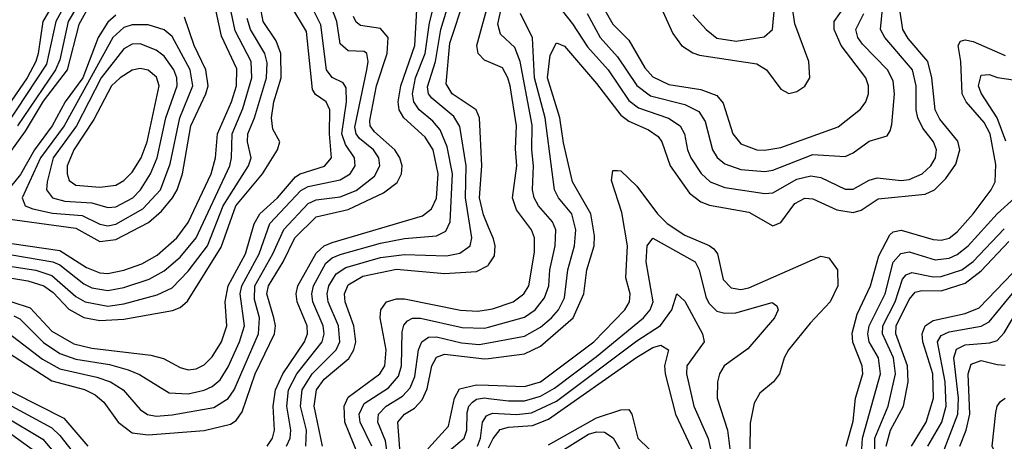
# Model space of a CAD drawing. Header units: inches. Extents: x 990535 to 1117859, y 769386 to 892122.
# Tile 820 of 1056: x 1048830 to 1051288, y 871322 to 872375. Entities that reach past the tile are written whole.
import ezdxf

# ---------------------------------------------------------------- set-up
doc = ezdxf.new("R2010")
doc.units = ezdxf.units.IN
doc.header["$MEASUREMENT"] = 0
doc.layers.add('B0847', color=7, linetype='Continuous')
doc.layers.add('B0857', color=7, linetype='Continuous')

msp = doc.modelspace()

# ---------------------------------------------------------------- linework, layer by layer
at = {"layer": 'B0847', "color": 5}
for points, elevation in [([(1048979.4, 872480.6), (1048920, 872370), (1048896.4, 872263.6), (1048795.4, 872110)], 3940), ([(1048925.2, 872434.8), (1048887, 872370), (1048875.8, 872290), (1048870.2, 872270), (1048848.6, 872230), (1048751, 872089)], 3920), ([(1048790, 871601), (1048886.8, 871526.8), (1048930, 871502.7), (1049022.4, 871482.4), (1049056.4, 871470), (1049087.9, 871450), (1049130, 871401.6), (1049148.5, 871388.5), (1049170, 871384.8), (1049210, 871387.6), (1049313.9, 871406.1), (1049350, 871428.4), (1049365.4, 871450), (1049426.2, 871590), (1049428.3, 871630), (1049415.8, 871675.8), (1049417, 871710), (1049462, 871790), (1049489.3, 871850.7), (1049550, 871915.7), (1049570, 871925), (1049630, 871932.8), (1049670, 871948.6), (1049715.7, 871984.3), (1049728.5, 872010), (1049726.5, 872030), (1049713.3, 872050), (1049678.3, 872078.3), (1049669.4, 872090), (1049666.5, 872106.5), (1049696.5, 872250), (1049699.3, 872270), (1049696, 872290), (1049690, 872295.5), (1049650, 872297.4), (1049630, 872314.8), (1049621.4, 872370), (1049599.1, 872430)], 3840), ([(1048810, 871815.9), (1048930, 871798.2), (1048996.3, 871756.3), (1049030, 871742.2), (1049050, 871740.8), (1049090, 871749.4), (1049134.9, 871765.1), (1049173.2, 871786.8), (1049222.2, 871830), (1049250, 871867.9), (1049307.7, 871990), (1049318.1, 872030), (1049323.7, 872090), (1049358.5, 872170), (1049370.8, 872210), (1049371.8, 872251.8), (1049333.6, 872333.6), (1049313.4, 872426.6)], 3980), ([(1048994.4, 872445.6), (1048950.5, 872370), (1048930, 872274.8), (1048919.4, 872250), (1048823.9, 872110)], 3960), ([(1049447.3, 871310), (1049460.4, 871330), (1049465.5, 871350), (1049462.4, 871410), (1049467.9, 871450), (1049486.2, 871490), (1049540.3, 871570), (1049548.2, 871590), (1049547.7, 871610), (1049522.5, 871670), (1049519.5, 871690), (1049524.2, 871710), (1049570, 871791.9), (1049590, 871810), (1049610, 871818.3), (1049834.9, 871885.1), (1049857.5, 871902.5), (1049870.5, 871929.5), (1049874.6, 871990), (1049861.5, 872050), (1049841.8, 872081.8), (1049788.4, 872130), (1049777.3, 872150), (1049774.8, 872170), (1049780.8, 872210), (1049816.3, 872310), (1049822.7, 872430)], 3780), ([(1049495.9, 871310), (1049504.6, 871330), (1049506.2, 871350), (1049496.2, 871410), (1049500.3, 871450), (1049521.5, 871490), (1049585.1, 871570), (1049589.8, 871590), (1049586.9, 871610), (1049561.4, 871670), (1049558.8, 871690), (1049562.8, 871710), (1049593.5, 871766.5), (1049610, 871780.4), (1049630, 871788.6), (1049730, 871816.6), (1049790, 871828), (1049870, 871834.7), (1049893.6, 871846.4), (1049904.1, 871870), (1049910.1, 871990), (1049896.9, 872056.9), (1049879.6, 872099.6), (1049861.3, 872121.3), (1049826.5, 872150), (1049813.5, 872170), (1049810, 872190), (1049817.8, 872230), (1049842.1, 872290), (1049853, 872367), (1049868.5, 872430)], 3760), ([(1049544.2, 871310), (1049545.7, 871350), (1049530.7, 871410), (1049534.6, 871450), (1049559.6, 871490), (1049620, 871550), (1049628.9, 871570), (1049625.5, 871610), (1049599.5, 871670), (1049597.5, 871690), (1049601.6, 871710), (1049619.6, 871740.4), (1049643.7, 871756.3), (1049730, 871780.6), (1049790, 871788.6), (1049895.2, 871784.8), (1049928.3, 871791.7), (1049954.6, 871810), (1049958.2, 871830), (1049942.5, 871930), (1049944.3, 872010), (1049928.1, 872108.1), (1049913.2, 872133.2), (1049858.5, 872178.5), (1049850, 872190), (1049847.5, 872207.5), (1049867.3, 872270), (1049881.3, 872350), (1049905, 872430)], 3740), ([(1050000, 871856.7), (1049987.1, 871887.1), (1049977.4, 871930), (1049983.4, 872010), (1049977.4, 872130), (1049969.2, 872150), (1049909.6, 872190), (1049894.6, 872214.6), (1049903.8, 872316.2), (1049940.5, 872430)], 3720), ([(1049010, 872420.7), (1048977.4, 872362.6), (1048947.9, 872250), (1048888.3, 872171.7), (1048843.5, 872096.5), (1048780.4, 872010)], 3980), ([(1048810, 871787.2), (1048912.7, 871770), (1048930, 871762.2), (1048990, 871715.5), (1049010, 871705.4), (1049050, 871698.5), (1049090, 871706.3), (1049152.9, 871727.1), (1049190, 871747.2), (1049230, 871781.8), (1049270.6, 871830), (1049354.2, 872010), (1049358.7, 872030), (1049360.2, 872090), (1049387.1, 872152.9), (1049409.1, 872230), (1049407.4, 872270), (1049367.2, 872347.2), (1049354.5, 872410)], 3960), ([(1048810, 871729), (1048850, 871722.9), (1048890.2, 871710.2), (1048913.6, 871693.6), (1048952.2, 871652.2), (1048990, 871631.4), (1049030, 871623.5), (1049090, 871627.3), (1049211.1, 871648.9), (1049230, 871656.4), (1049248.4, 871671.6), (1049333, 871807), (1049369.5, 871910), (1049435.6, 871990), (1049473.5, 872050), (1049479.2, 872070), (1049461.7, 872101.7), (1049458.4, 872130), (1049464.2, 872170), (1049482.8, 872230), (1049481.9, 872290), (1049470, 872322.3), (1049437.6, 872370), (1049429.8, 872410)], 3920), ([(1048810, 871670.2), (1048855.4, 871655.4), (1048910, 871596.6), (1048965.1, 871565.1), (1049010, 871554.6), (1049156.8, 871536.8), (1049188.5, 871528.5), (1049230, 871505.8), (1049250, 871500.5), (1049270, 871502.5), (1049290, 871512.7), (1049310, 871532.4), (1049333.7, 871570), (1049346.5, 871610), (1049342.9, 871670), (1049349.8, 871710), (1049393, 871790), (1049415.1, 871864.9), (1049429.2, 871890), (1049473.5, 871930), (1049517.9, 871982.1), (1049530, 871990), (1049590.8, 872009.2), (1049607.8, 872030), (1049602.7, 872090), (1049604, 872150), (1049594.9, 872170), (1049568.2, 872188.2), (1049560.6, 872200.6), (1049545.5, 872345.5), (1049506.9, 872410)], 3880), ([(1048815.1, 871635.1), (1048830, 871627.9), (1048888.8, 871568.8), (1048930, 871541.3), (1048970, 871526.9), (1049053.5, 871513.5), (1049100.5, 871500.5), (1049128.6, 871488.6), (1049202.8, 871442.8), (1049250, 871440.5), (1049290, 871449.3), (1049310, 871458.8), (1049330, 871475.5), (1049350, 871507.8), (1049378.6, 871570), (1049391, 871610), (1049380.1, 871690), (1049384.2, 871710), (1049427.4, 871790), (1049454.4, 871865.6), (1049531.4, 871948.6), (1049550, 871958.6), (1049630, 871975.2), (1049654.3, 871990), (1049667.2, 872010), (1049665.4, 872030), (1049642.9, 872062.9), (1049633.9, 872090), (1049645.8, 872170), (1049644.7, 872204.7), (1049637.1, 872217.1), (1049610, 872230.7), (1049595.9, 872250), (1049581.8, 872361.8), (1049557.1, 872410)], 3860), ([(1050000, 872269.7), (1049990, 872274), (1049974.6, 872290), (1049971.1, 872310), (1050000, 872417.3)], 3680), ([(1048762.1, 871882.1), (1048970, 871854.4), (1049030, 871820.7), (1049070, 871825.6), (1049151.4, 871868.6), (1049183.3, 871896.7), (1049210.9, 871930), (1049222.5, 871950), (1049235.7, 871990), (1049257.1, 872110), (1049294.6, 872190), (1049299.8, 872210), (1049294.4, 872250), (1049265.3, 872310), (1049241.3, 872381.3)], 4020), ([(1048790, 871550.3), (1048910, 871472.6), (1048991, 871451), (1049018.2, 871438.2), (1049039.5, 871419.5), (1049075.4, 871370), (1049110, 871343), (1049150, 871338), (1049290, 871348.8), (1049355.6, 871364.4), (1049370, 871373.6), (1049384.7, 871395.3), (1049417.6, 871490), (1049465.4, 871590), (1049468, 871610), (1049464.4, 871630), (1049446.6, 871690), (1049450.5, 871710), (1049487.1, 871770), (1049516.7, 871830), (1049570, 871882.7), (1049650, 871900.6), (1049737.8, 871942.2), (1049771.6, 871968.4), (1049782.4, 871990), (1049784.3, 872010), (1049779, 872030), (1049766.5, 872050), (1049715.1, 872095.1), (1049704.9, 872110), (1049703.4, 872123.4), (1049720, 872210), (1049747.2, 872290), (1049749.3, 872330), (1049730, 872353.2), (1049680.7, 872360.7), (1049670, 872368.4), (1049663.2, 872383.2)], 3820), ([(1049070, 872386.5), (1049050, 872368.9), (1049025.3, 872330), (1048986.9, 872230), (1048942.8, 872170), (1048911.1, 872110), (1048866.8, 872050), (1048831.5, 871988.5), (1048796.1, 871943.9)], 4020), ([(1048810, 871758.3), (1048870, 871749.1), (1048910, 871735.7), (1048970, 871683.6), (1048993.1, 871670), (1049050, 871659.7), (1049090, 871665.6), (1049172.5, 871687.5), (1049210, 871705.4), (1049250, 871746.6), (1049298.9, 871810), (1049337.7, 871910), (1049401.2, 872010), (1049407.8, 872030), (1049398.5, 872070), (1049399.4, 872090), (1049416, 872130), (1049445.9, 872230), (1049447.1, 872267.1), (1049442, 872290), (1049405.5, 872350), (1049397.4, 872377.4)], 3940), ([(1049585.6, 871310), (1049565.1, 871410), (1049570.8, 871450), (1049590, 871477), (1049651.6, 871528.4), (1049663.9, 871550), (1049668.6, 871570), (1049663.4, 871610), (1049641.9, 871670), (1049640.6, 871690), (1049650, 871713), (1049686.1, 871733.9), (1049770, 871751.5), (1049890, 871740.7), (1049970, 871746.2), (1049999.1, 871760.9), (1050000, 871762.3)], 3720), ([(1049674.2, 871290), (1049641.7, 871370), (1049639.6, 871410), (1049650, 871431.9), (1049728.7, 871490), (1049741.3, 871510), (1049744.3, 871550), (1049729.7, 871630.3), (1049731.2, 871650), (1049745, 871670), (1049770, 871678), (1049790, 871677.9), (1049930, 871649.4), (1049973.5, 871646.5), (1050000, 871650.8)], 3680), ([(1049709, 871310), (1049679.3, 871370), (1049677.1, 871390), (1049690, 871416.1), (1049750, 871455.8), (1049775.3, 871484.7), (1049782.8, 871510), (1049784.4, 871595.6), (1049788.5, 871611.5), (1049797.5, 871622.5), (1049810.5, 871629.5), (1049830, 871629.8), (1049934, 871606), (1049990, 871604.3), (1050000, 871607)], 3660), ([(1049750.5, 871270), (1049742.7, 871322.7), (1049724, 871370), (1049725.5, 871390), (1049744.6, 871410), (1049785.4, 871434.7), (1049804.7, 871455.3), (1049816.3, 871483.7), (1049824.9, 871550), (1049833.5, 871570), (1049850, 871582.1), (1049870, 871583.1), (1049932.3, 871567.7), (1049976.7, 871563.3), (1050000, 871567.7)], 3640), ([(1049782.3, 871257.7), (1049774, 871370), (1049790, 871389.4), (1049815.4, 871404.6), (1049834.6, 871425.4), (1049847.2, 871452.8), (1049858.5, 871510), (1049870, 871531.6), (1049890, 871539.3), (1049990, 871527.5), (1050000, 871528.7)], 3620), ([(1048750, 871475.5), (1048940, 871380), (1049000.1, 871310)], 3780), ([(1048790, 871034.7), (1048890, 870909.3), (1048970, 870855.4), (1049108.1, 870708.1), (1049130, 870700.2), (1049150, 870705.5), (1049190, 870740.2), (1049310, 870890.8), (1049350, 870932.8), (1049390, 870955.5), (1049470, 870987.7), (1049584.7, 871055.3), (1049750, 871126), (1049824, 871176), (1049836.5, 871190), (1049846.7, 871213.3), (1049849.6, 871230), (1049845.7, 871290), (1049850, 871305), (1049900.3, 871359.7), (1049915.4, 871430), (1049927.3, 871452.7), (1049970, 871462.8), (1050000, 871461.8)], 3580), ([(1049891.8, 871290), (1049939, 871330), (1049946, 871350), (1049946.5, 871393.5), (1049950.8, 871410), (1049960.2, 871419.8), (1049970, 871426.8), (1049990, 871430.2), (1050000, 871429)], 3560), ([(1048810, 871410), (1048910, 871355.1), (1048930, 871336.4), (1048970, 871285.3)], 3760), ([(1048790, 871385.7), (1048887.5, 871327.5), (1048951.1, 871251.1)], 3740), ([(1049972.6, 871310), (1049979.9, 871330), (1049985.2, 871370), (1049994.6, 871385.4), (1050000, 871387.7)], 3540), ([(1048810, 871339.2), (1048870, 871295.8)], 3720)]:
    msp.add_lwpolyline(points, dxfattribs=dict(at, elevation=elevation))
for points, elevation in [([(1049150, 872362.1), (1049110, 872361.8), (1049090, 872355.2), (1049062.5, 872330), (1048940.9, 872110), (1048881.3, 872030), (1048835.4, 871930), (1048843.7, 871910), (1048862.4, 871902.4), (1048911.8, 871891.8), (1048985.6, 871885.6), (1049030, 871864.2), (1049050, 871860), (1049070, 871864.4), (1049137.4, 871902.6), (1049180.8, 871950), (1049205.3, 872014.7), (1049229.1, 872130), (1049262.2, 872210), (1049255.6, 872250), (1049210, 872333.2), (1049190, 872349.9)], 4040), ([(1049130, 872314.3), (1049110, 872313.8), (1049090, 872302.1), (1049033.3, 872230), (1048971.3, 872110), (1048912.9, 872030), (1048898.1, 871970), (1048896.9, 871950), (1048911.3, 871930), (1048942, 871922), (1049010, 871917.4), (1049050, 871906.1), (1049070, 871907.3), (1049112.1, 871930), (1049131.5, 871950), (1049156.2, 871990), (1049172.7, 872030), (1049194.6, 872130), (1049222.7, 872210), (1049221.6, 872230), (1049214.1, 872250), (1049190, 872284), (1049170, 872299)], 4060), ([(1049130, 872253.2), (1049110, 872248.6), (1049080.1, 872230), (1049059.2, 872210), (1049014.8, 872125.2), (1048965, 872050), (1048948.4, 872010), (1048947.8, 871990), (1048953.2, 871973.2), (1048970, 871961.5), (1049030, 871956.3), (1049070, 871961.2), (1049090, 871972.9), (1049110, 871993.9), (1049132.9, 872030), (1049148.1, 872070), (1049177.7, 872210), (1049171, 872231), (1049150, 872248.8)], 4080)]:
    msp.add_lwpolyline(points, close=True, dxfattribs=dict(at, elevation=elevation))
at = {"layer": 'B0857', "color": 5}
for points, elevation in [([(1050000, 871607), (1050090, 871631.6), (1050116.2, 871650), (1050140.2, 871679.8), (1050150.9, 871710), (1050153.1, 871750), (1050166.7, 871810), (1050167.9, 871850), (1050159.8, 871870), (1050124.6, 871910), (1050113.6, 871930), (1050109.9, 871950), (1050112.6, 872010), (1050107.9, 872050), (1050108.7, 872111.3), (1050079.2, 872270), (1050065.5, 872305.5), (1050030, 872338.6), (1050023.7, 872363.7), (1050050.4, 872490.4)], 3660), ([(1050000, 871528.7), (1050090, 871540.2), (1050130, 871559.2), (1050211.2, 871630), (1050238.1, 871690), (1050245.6, 871750), (1050263.4, 871810), (1050264.7, 871835.3), (1050255.5, 871890), (1050209.7, 871970), (1050187, 872067), (1050178.2, 872130), (1050147.2, 872230), (1050153.8, 872286.2), (1050170, 872317.2), (1050190, 872308.5), (1050270, 872215.6), (1050330, 872136.4), (1050350, 872121.5), (1050399.8, 872099.8), (1050423.5, 872083.5), (1050432.8, 872070), (1050453.4, 872010), (1050501.7, 871941.7), (1050530, 871919.9), (1050551.9, 871911.9), (1050650, 871893.9), (1050710, 871859.8), (1050730, 871868.1), (1050764.6, 871915.4), (1050790, 871929.5), (1050810, 871927.8), (1050870, 871900), (1050910, 871893), (1050930, 871899), (1050972.8, 871927.2), (1051090, 871939), (1051113.4, 871950), (1051142, 871978), (1051166.4, 872013.6), (1051176.7, 872050), (1051171.6, 872071.6), (1051126.6, 872126.6), (1051114.7, 872150), (1051106.9, 872230), (1051096.5, 872270), (1051047.6, 872327.6), (1051034.6, 872350), (1051019.8, 872450)], 3620), ([(1050510, 872386.6), (1050543.8, 872350), (1050570, 872328.8), (1050618.7, 872321.3), (1050687.9, 872332.1), (1050708.7, 872350), (1050718.1, 872450)], 3740), ([(1050273.1, 872430), (1050310, 872363.4), (1050350, 872323.6), (1050390, 872254.3), (1050410, 872232), (1050450, 872213.3), (1050530, 872200.9), (1050570, 872185.1), (1050586, 872166), (1050609.8, 872089.8), (1050630, 872064.5), (1050670, 872049.8), (1050690, 872048.7), (1050730, 872056), (1050872.6, 872107.4), (1050928.6, 872151.4), (1050942.4, 872170), (1050948.4, 872190), (1050948.5, 872210), (1050941.7, 872230), (1050880.3, 872310), (1050862.9, 872350), (1050863.1, 872370), (1050891.1, 872410)], 3680), ([(1050172.1, 872412.1), (1050210, 872364.5), (1050247, 872307), (1050298.6, 872250), (1050350, 872172.7), (1050374.5, 872154.5), (1050449.1, 872129.1), (1050478.9, 872110), (1050489.4, 872090), (1050496.8, 872050), (1050505.4, 872030), (1050530.9, 871990.9), (1050553.1, 871970), (1050590, 871955.8), (1050690, 871940.8), (1050710, 871942.7), (1050770, 871976.3), (1050804.6, 871984.6), (1050830, 871980.5), (1050890, 871951.6), (1050910, 871951.6), (1050950, 871974.1), (1050970, 871979.5), (1051030, 871973.2), (1051050, 871976.1), (1051082.6, 871990), (1051104.1, 872010), (1051115.8, 872030), (1051118.7, 872050), (1051111.3, 872070), (1051084.2, 872104.2), (1051071.8, 872130), (1051067.6, 872150), (1051067.9, 872210), (1051058.6, 872250), (1050989.6, 872330), (1050979, 872350), (1050984.2, 872410)], 3640), ([(1050435.3, 872395.3), (1050460.2, 872340.2), (1050481.8, 872310), (1050510, 872291.7), (1050526.5, 872286.5), (1050670, 872264.6), (1050693.8, 872250), (1050730, 872201), (1050750, 872190.8), (1050770, 872195.3), (1050790, 872209), (1050801.8, 872230), (1050799.9, 872270), (1050764.4, 872364.4), (1050757.9, 872410)], 3720), ([(1050000, 871567.7), (1050090, 871584.7), (1050130, 871607.2), (1050157, 871630), (1050174.9, 871650), (1050190, 871679.8), (1050197.9, 871750), (1050214.8, 871810), (1050218.1, 871850), (1050207.7, 871890), (1050175, 871930), (1050164.7, 871950), (1050141.3, 872130), (1050114.5, 872230), (1050109.8, 872329.8), (1050080.3, 872390)], 3640), ([(1050246.7, 872390), (1050278.7, 872330), (1050322.2, 872282.2), (1050370, 872210.4), (1050404.7, 872184.7), (1050490, 872163.1), (1050525.4, 872145.4), (1050540.7, 872120.7), (1050559.1, 872050), (1050570.7, 872030.7), (1050590, 872015), (1050630, 872001), (1050690, 871995.9), (1050710, 871999.1), (1050810, 872038.5), (1050890, 872033.2), (1050910, 872041.9), (1050950, 872071.1), (1050994.9, 872085.1), (1051003.1, 872096.9), (1051006.7, 872113.3), (1051013.9, 872190), (1051010, 872222.4), (1050996.4, 872250), (1050933.6, 872313.6), (1050921.7, 872330), (1050917.4, 872350), (1050937.2, 872390)], 3660), ([(1050892.8, 871310), (1050910, 871372.4), (1050916.5, 871430), (1050934.3, 871490), (1050932.5, 871510), (1050909.4, 871569.4), (1050908.2, 871591.8), (1050920.5, 871639.5), (1050953.5, 871710), (1050974.6, 871785.4), (1051002.1, 871837.9), (1051010, 871845.4), (1051030, 871849), (1051110, 871825.6), (1051130, 871824.1), (1051150, 871829.5), (1051170, 871844.6), (1051210, 871889.7), (1051255.3, 871950), (1051265.3, 871970), (1051266.6, 872013.4), (1051252.2, 872090), (1051237.7, 872117.7), (1051192.5, 872170), (1051182.3, 872190), (1051179.3, 872270), (1051172.5, 872310), (1051178.7, 872321.3), (1051190, 872324.4), (1051210, 872320.2), (1051290, 872285.8)], 3580), ([(1050000, 871650.8), (1050010, 871652.4), (1050061.8, 871670), (1050088.4, 871690), (1050100.5, 871710), (1050114.5, 871794.5), (1050114.9, 871830), (1050107.2, 871850), (1050070, 871900.1), (1050059.6, 871930), (1050071, 872010), (1050067.4, 872052.6), (1050070.2, 872110), (1050054, 872210), (1050048.6, 872230), (1050034.7, 872254.7), (1050000, 872269.7)], 3680), ([(1051291.4, 872071.4), (1051270, 872130), (1051230, 872191.6), (1051223.3, 872210), (1051230, 872236.1), (1051250, 872238.3), (1051270.6, 872230.6), (1051310, 872224.7)], 3560), ([(1050000, 871461.8), (1050090, 871458.6), (1050130, 871470.4), (1050262.6, 871570), (1050340.3, 871650), (1050352.3, 871670), (1050353.6, 871690), (1050343.2, 871730), (1050346.9, 871810), (1050333.1, 871893.1), (1050306.9, 871973.1), (1050310, 871998), (1050321.9, 871998.1), (1050330, 871997.6), (1050370, 871959.3), (1050421.8, 871890), (1050446.1, 871866.1), (1050490, 871836.6), (1050551, 871811), (1050562.3, 871802.3), (1050571.7, 871790), (1050586, 871726), (1050605.4, 871705.4), (1050630, 871701.3), (1050650, 871704.9), (1050830, 871784.4), (1050850, 871779.8), (1050871.1, 871750), (1050872.4, 871710), (1050853, 871670), (1050802.7, 871617.3), (1050749.1, 871550), (1050738.3, 871530), (1050726.6, 871490), (1050711.4, 871470), (1050677.6, 871442.4), (1050662.9, 871417.1), (1050653, 871367), (1050651.6, 871231.6)], 3580), ([(1050930.8, 871290), (1050933.5, 871330), (1050979, 871490), (1050973.5, 871530), (1050950.6, 871570.6), (1050947.3, 871590), (1050950.1, 871610), (1050990.5, 871690), (1051010, 871769.2), (1051029.5, 871790.5), (1051050, 871795), (1051115.4, 871775.4), (1051150, 871779.6), (1051170, 871788.2), (1051197.6, 871810), (1051270, 871890.1), (1051313.9, 871930)], 3560), ([(1050000, 871762.3), (1050014.7, 871785.3), (1050016.7, 871810), (1050012.2, 871827.8), (1050000, 871856.7)], 3720), ([(1050964.2, 871290), (1050964.7, 871330), (1050997.8, 871410), (1051015.9, 871490), (1051010.9, 871530), (1050983.8, 871590), (1050984.4, 871610), (1051015, 871670), (1051033.2, 871726.8), (1051042.3, 871737.7), (1051056.7, 871743.3), (1051110, 871732.7), (1051130, 871733.3), (1051181.7, 871750), (1051210, 871770.8), (1051287.7, 871852.3)], 3540), ([(1050000, 871429), (1050050, 871422.9), (1050090, 871423.1), (1050130, 871434.6), (1050165.1, 871454.9), (1050270, 871533.9), (1050386.8, 871630), (1050403.7, 871650), (1050410.7, 871670), (1050393.8, 871770), (1050396.3, 871810), (1050410, 871829.5), (1050515.6, 871770), (1050525.7, 871750), (1050542.5, 871682.5), (1050550, 871667.2), (1050570, 871647.1), (1050590, 871641.5), (1050617.4, 871642.6), (1050708.2, 871668.2), (1050719.8, 871659.8), (1050723.2, 871650), (1050713.9, 871630), (1050647.3, 871552.7), (1050588, 871510), (1050576.5, 871490), (1050571.7, 871470), (1050570.8, 871430), (1050596.7, 871350), (1050611.5, 871230)], 3560), ([(1050992.5, 871310), (1051003.6, 871350), (1051036.2, 871410), (1051047.7, 871470), (1051046.2, 871510), (1051017.2, 871590), (1051017.7, 871610), (1051050, 871676.4), (1051065.5, 871694.5), (1051081.6, 871698.4), (1051130, 871697.5), (1051190, 871716.4), (1051230, 871747.8), (1051299.4, 871820.6)], 3520), ([(1051055.9, 871310), (1051092.7, 871370), (1051111, 871430), (1051108.9, 871490), (1051084.3, 871570), (1051082.3, 871590), (1051090, 871610), (1051110, 871623.4), (1051190, 871640.9), (1051224.8, 871655.2), (1051330, 871764)], 3480), ([(1051097.2, 871310), (1051131.6, 871370), (1051142.3, 871410), (1051139.7, 871470), (1051120.6, 871570), (1051130, 871585.8), (1051150, 871595.4), (1051230, 871609.6), (1051250, 871620.2), (1051326.4, 871713.6)], 3460), ([(1050000, 871387.7), (1050010, 871391.9), (1050070, 871388.5), (1050107.3, 871392.7), (1050170, 871422.4), (1050370, 871572.9), (1050429, 871611), (1050458, 871650), (1050470, 871690.4), (1050490, 871672.1), (1050534.3, 871590), (1050538.8, 871570), (1050495.4, 871510), (1050494.6, 871490), (1050512.3, 871410), (1050548.8, 871328.8), (1050566.2, 871250)], 3540), ([(1051133.6, 871290), (1051171.6, 871390), (1051173.4, 871430), (1051161.8, 871530), (1051168, 871552), (1051190, 871563), (1051251.9, 871568.1), (1051270, 871573.8), (1051287.4, 871592.6), (1051321.7, 871650)], 3440), ([(1050000, 871305.6), (1050011.3, 871328.7), (1050029, 871351), (1050050, 871357.4), (1050110, 871361.5), (1050150, 871376.9), (1050370, 871531.9), (1050410, 871555.9), (1050430, 871562), (1050449.5, 871550), (1050439.5, 871510), (1050441.3, 871490), (1050467.1, 871390), (1050512.4, 871292.4)], 3520), ([(1051176.5, 871310), (1051192.7, 871350), (1051201.5, 871390), (1051197.6, 871490), (1051205.1, 871514.9), (1051230, 871523.5), (1051270, 871513.6), (1051290, 871512.3)], 3420), ([(1051295.1, 870935.1), (1051268.5, 870990), (1051271.3, 871050), (1051307.8, 871130), (1051285.9, 871250), (1051257.6, 871310), (1051266.5, 871393.5), (1051270.1, 871409.9), (1051278.6, 871421.4), (1051290, 871430)], 3380), ([(1050150, 871313.4), (1050270, 871380.7), (1050330, 871400.8), (1050350, 871401.5), (1050358.2, 871390), (1050373.2, 871330), (1050430, 871274.2)], 3480), ([(1050170, 871289.9), (1050250, 871339.7), (1050270, 871345.5), (1050290, 871344.6), (1050310.9, 871330.9), (1050334.2, 871290)], 3460)]:
    msp.add_lwpolyline(points, dxfattribs=dict(at, elevation=elevation))

doc.saveas('drawing.dxf')
